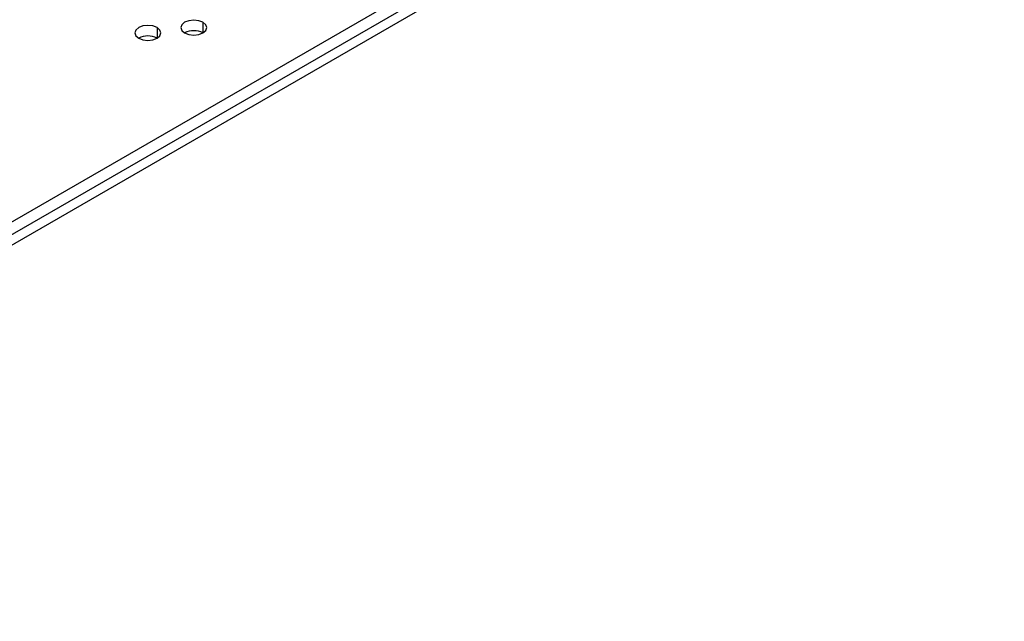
# Model space of a CAD drawing. Header units: millimetres. Extents: x 0 to 1118, y 0 to 864.
# Tile 276 of 309: x 996 to 1005, y 705 to 711. Entities that reach past the tile are written whole.
import ezdxf

# ---------------------------------------------------------------- set-up
doc = ezdxf.new("R2010")
doc.units = ezdxf.units.MM

msp = doc.modelspace()

# ---------------------------------------------------------------- linework, layer by layer
at = {"color": 7, "linetype": 'Continuous', "lineweight": 25}
for p, q in [((985.8738, 703.0799), (1023.3308, 724.7034)), ((1023.4192, 724.6524), (985.8738, 702.9779))]:
    msp.add_line(p, q, dxfattribs=at)
at = {"color": 8, "linetype": 'Continuous', "lineweight": 25}
for p, q in [((985.8738, 703.2024), (1022.9596, 724.6116)), ((997.243, 710.8321), (997.243, 710.7301)), ((997.685, 710.8832), (997.685, 710.7811))]:
    msp.add_line(p, q, dxfattribs=at)
at = {"color": 7, "linetype": 'Continuous', "lineweight": 25, "flags": 128}
for points in [[(997.243, 710.8321), (997.2025, 710.8478), (997.1546, 710.8533), (997.1068, 710.8478), (997.0662, 710.8321), (997.0391, 710.8087), (997.0296, 710.7811), (997.0391, 710.7535), (997.0662, 710.7301)], [(997.0662, 710.7301), (997.1068, 710.7144), (997.1546, 710.7089), (997.2025, 710.7144), (997.243, 710.7301), (997.2701, 710.7535), (997.2796, 710.7811), (997.2701, 710.8087), (997.243, 710.8321)], [(997.685, 710.8832), (997.6444, 710.8988), (997.5966, 710.9043), (997.5487, 710.8988), (997.5082, 710.8832), (997.4811, 710.8597), (997.4716, 710.8321), (997.4811, 710.8045), (997.5082, 710.7811)], [(997.5082, 710.7811), (997.5487, 710.7655), (997.5966, 710.76), (997.6444, 710.7655), (997.685, 710.7811), (997.712, 710.8045), (997.7216, 710.8321), (997.712, 710.8597), (997.685, 710.8832)]]:
    msp.add_lwpolyline(points, dxfattribs=at)
at = {"color": 7, "linetype": 'Continuous', "lineweight": 25}
for centre in [(997.1546, 710.5595), (997.5966, 710.6105)]:
    msp.add_arc(centre, 0.1921, 62.61002, 117.3846, dxfattribs=at)

doc.saveas('drawing.dxf')
